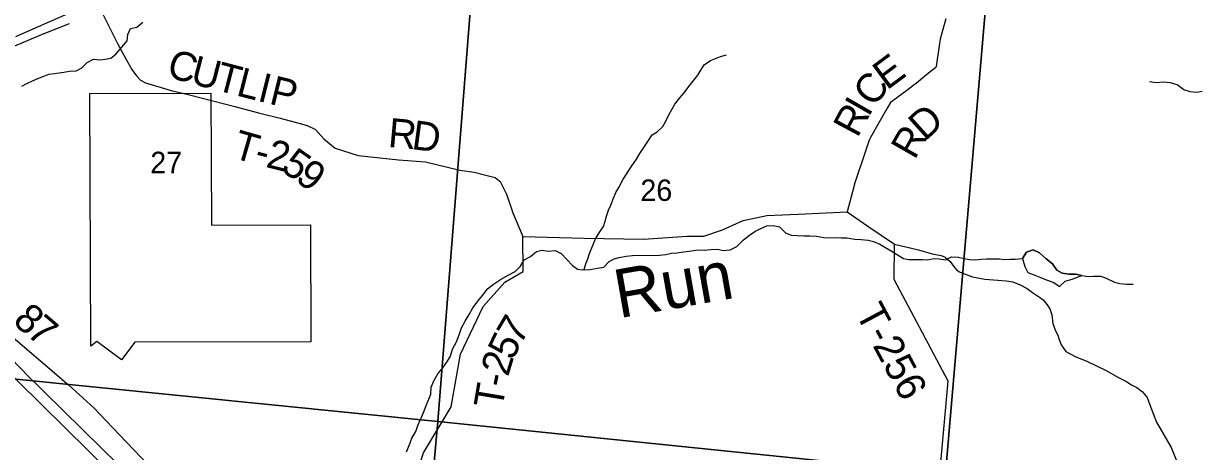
# Model space of a CAD drawing. Extents: x 1715311 to 2083412, y 146837 to 553079.
# Drawn here: x 1938656 to 1950768, y 377700 to 382114 of the extents above; entities that cross this region are included whole.
import ezdxf

# ---------------------------------------------------------------- set-up
doc = ezdxf.new("R2010")
doc.units = 0
for name, color, linetype in [('GM_X_Corporation', 7, 'Continuous'), ('GM_X_County_Road', 7, 'Continuous'), ('GM_X_County_Road_Text', 7, 'Continuous'), ('GM_X_Minor_Lake', 7, 'Continuous'), ('GM_X_Minor_River', 7, 'Continuous'), ('GM_X_Minor_River_Text', 7, 'Continuous'), ('GM_X_Section', 7, 'Continuous'), ('GM_X_Section_Text', 7, 'Continuous'), ('GM_X_State_Route', 7, 'Continuous'), ('GM_X_Township_Road', 7, 'Continuous'), ('GM_X_Township_Road_Text', 7, 'Continuous'), ('GM_X_US_Route', 7, 'Continuous')]:
    doc.layers.add(name, color=color, linetype=linetype)

msp = doc.modelspace()

# ---------------------------------------------------------------- linework, layer by layer
at = {"layer": 'GM_X_Corporation'}
for points in [[(1935964, 384091), (1939343, 384091), (1939343, 382541), (1939109, 382488), (1939109, 382211), (1938925, 382130), (1938574, 381977)], [(1938354, 378661), (1940291, 376757), (1940229, 375727), (1941183, 375655), (1940976, 372849), (1941635, 372784), (1941592, 371783), (1941159, 371803), (1940941, 371815), (1940833, 371825), (1940705, 371852), (1940494, 371906), (1940502, 371989), (1940421, 371991), (1940419, 372028), (1939388, 371842), (1939374, 371610), (1939148, 371535), (1939052, 371511), (1938998, 371513), (1938866, 371530), (1938683, 371557), (1937814, 371705)]]:
    msp.add_lwpolyline(points, dxfattribs=at)
msp.add_lwpolyline([(1939343, 381391), (1940591, 381396), (1940597, 380033), (1941619, 380036), (1941623, 378832), (1939806, 378826), (1939670, 378644), (1939413, 378835), (1939353, 378785)], close=True, dxfattribs=at)
at = {"layer": 'GM_X_County_Road'}
for points in [[(1937091, 380242), (1938037, 379336), (1938429, 378979), (1939123, 378387), (1939387, 378147), (1939576, 377949)], [(1939576, 377949), (1940237, 377255)]]:
    msp.add_lwpolyline(points, dxfattribs=at)
at = {"layer": 'GM_X_Minor_Lake'}
for points in [[(1949583, 379515), (1949517, 379528), (1949451, 379528), (1949379, 379540), (1949327, 379570), (1949280, 379636), (1949214, 379685), (1949148, 379747), (1949082, 379779), (1949014, 379757), (1948970, 379690)], [(1948970, 379690), (1948996, 379609), (1949027, 379547), (1949083, 379525), (1949151, 379497), (1949225, 379466), (1949293, 379444), (1949353, 379400), (1949413, 379456), (1949485, 379476), (1949583, 379515)]]:
    msp.add_lwpolyline(points, dxfattribs=at)
at = {"layer": 'GM_X_Minor_River'}
for points in [[(1938639, 381466), (1938691, 381494), (1938750, 381522), (1938806, 381546), (1938866, 381569), (1938918, 381591), (1938978, 381597), (1939074, 381613), (1939128, 381621), (1939199, 381626), (1939260, 381656), (1939314, 381710), (1939378, 381744), (1939448, 381740), (1939500, 381745), (1939558, 381757), (1939610, 381797), (1939672, 381869), (1939728, 381935), (1939734, 382001), (1939762, 382061), (1939828, 382075), (1939889, 382128)], [(1944444, 379575), (1944462, 379634), (1944482, 379686), (1944502, 379740), (1944531, 379818), (1944563, 379894), (1944607, 379964), (1944645, 380020), (1944663, 380074), (1944677, 380126), (1944698, 380188), (1944720, 380240), (1944742, 380296), (1944774, 380370), (1944802, 380422), (1944847, 380508), (1944881, 380560), (1944931, 380636), (1944987, 380714), (1945019, 380772), (1945070, 380844), (1945102, 380898), (1945148, 380964), (1945200, 380995), (1945256, 381053), (1945288, 381107), (1945314, 381159), (1945351, 381225), (1945381, 381281), (1945433, 381347), (1945477, 381399), (1945527, 381463), (1945569, 381515), (1945620, 381579), (1945650, 381631), (1945686, 381686), (1945750, 381732), (1945802, 381752), (1945852, 381772), (1945916, 381792)], [(1950826, 381411), (1950766, 381401), (1950702, 381410), (1950636, 381428), (1950569, 381482), (1950499, 381500), (1950425, 381509), (1950351, 381503), (1950281, 381513)], [(1942611, 377695), (1942637, 377763), (1942665, 377837), (1942706, 377906), (1942728, 377968), (1942752, 378024), (1942790, 378108), (1942814, 378174), (1942843, 378238), (1942863, 378290), (1942867, 378362), (1942895, 378428), (1942933, 378500), (1942986, 378562), (1943034, 378632), (1943064, 378684), (1943086, 378754), (1943126, 378832), (1943155, 378902), (1943179, 378976), (1943217, 379044), (1943257, 379112), (1943297, 379182), (1943352, 379252), (1943408, 379326), (1943446, 379378), (1943510, 379427), (1943580, 379475), (1943660, 379519), (1943732, 379555), (1943787, 379611), (1943825, 379677), (1943893, 379712), (1943955, 379764), (1944007, 379776), (1944075, 379766), (1944145, 379774), (1944207, 379741), (1944326, 379617), (1944378, 379581), (1944430, 379574), (1944508, 379578), (1944584, 379590), (1944650, 379600), (1944704, 379660), (1944754, 379688), (1944806, 379701), (1944878, 379715), (1944944, 379721), (1945092, 379724), (1945168, 379720), (1945222, 379726), (1945290, 379732), (1945348, 379744), (1945402, 379749), (1945471, 379759), (1945529, 379767), (1945619, 379779), (1945689, 379776), (1945755, 379782), (1945821, 379786), (1945881, 379772), (1945953, 379778), (1946023, 379815), (1946091, 379881), (1946151, 379931), (1946208, 379967), (1946276, 380003), (1946332, 380027), (1946398, 380032), (1946461, 380018), (1946523, 379956), (1946581, 379930), (1946645, 379927), (1946715, 379925), (1946777, 379923), (1946843, 379919), (1946921, 379908), (1946983, 379904), (1947037, 379906), (1947104, 379904), (1947160, 379902), (1947236, 379891), (1947306, 379885), (1947378, 379879), (1947434, 379867), (1947498, 379839), (1947550, 379806), (1947616, 379768), (1947671, 379734), (1947741, 379690), (1947797, 379679), (1947875, 379681), (1947937, 379679), (1947993, 379677)], [(1947993, 379677), (1948057, 379689), (1948111, 379686), (1948177, 379678), (1948239, 379706), (1948309, 379704), (1948369, 379691), (1948424, 379681), (1948490, 379677), (1948546, 379683), (1948598, 379687), (1948732, 379686), (1948786, 379680), (1948840, 379682), (1948896, 379684), (1948970, 379690), (1949014, 379757), (1949082, 379779), (1949148, 379747), (1949214, 379685), (1949280, 379636), (1949327, 379570), (1949379, 379540), (1949451, 379528), (1949517, 379528), (1949583, 379515), (1949651, 379505), (1949705, 379507), (1949779, 379509), (1949834, 379486), (1949922, 379446), (1949976, 379432), (1950046, 379424), (1950114, 379426)]]:
    msp.add_lwpolyline(points, dxfattribs=at)
at = {"layer": 'GM_X_Section'}
for points in [[(1938087, 383865), (1943359, 383370), (1942934, 378008), (1937617, 378541)], [(1943359, 383370), (1948626, 382716), (1948176, 377474), (1942934, 378008)], [(1948626, 382716), (1953956, 382183), (1953734, 379717), (1953472, 376942), (1948176, 377474)], [(1937617, 378541), (1942934, 378008), (1942460, 372757), (1942218, 372775), (1937154, 373249)], [(1942934, 378008), (1948176, 377474), (1947726, 372288), (1942460, 372757)]]:
    msp.add_lwpolyline(points, close=True, dxfattribs=at)
at = {"layer": 'GM_X_State_Route'}
msp.add_lwpolyline([(1938096, 381688), (1938869, 382010), (1939130, 382114)], dxfattribs=at)
at = {"layer": 'GM_X_Township_Road'}
for points in [[(1939422, 382383), (1939459, 382245), (1939624, 381913)], [(1948178, 382160), (1948159, 382091), (1948131, 381988), (1948121, 381951), (1948111, 381883), (1948079, 381670), (1948077, 381660), (1948002, 381600), (1947876, 381499), (1947839, 381470), (1947791, 381434), (1947618, 381307), (1947607, 381299), (1947561, 381217), (1947403, 380937), (1947389, 380912), (1947364, 380837), (1947244, 380482), (1947241, 380471), (1947216, 380378), (1947175, 380223), (1947161, 380170)], [(1939624, 381913), (1939628, 381906), (1939717, 381743), (1939776, 381640), (1939823, 381573), (1939866, 381529), (1939918, 381500), (1940182, 381423), (1940313, 381392)], [(1940313, 381392), (1940372, 381378), (1940611, 381316)], [(1940611, 381316), (1940838, 381258), (1941082, 381191), (1941307, 381138), (1941500, 381084), (1941586, 381062), (1941672, 381020), (1941757, 380923), (1941875, 380827), (1942111, 380752), (1942529, 380709), (1942808, 380687), (1943161, 380602), (1943311, 380580), (1943429, 380548), (1943526, 380527), (1943579, 380484), (1943643, 380355), (1943708, 380162), (1943811, 379916), (1944447, 379900), (1945058, 379889), (1945508, 379921), (1945680, 379921), (1945873, 379985), (1946087, 380082), (1946333, 380135), (1946655, 380146), (1947161, 380170), (1947373, 380023), (1947651, 379838), (1947899, 379780), (1948038, 379739), (1948131, 379722), (1948171, 379704), (1948224, 379658), (1948258, 379612), (1948293, 379571), (1948322, 379554), (1948363, 379536), (1948455, 379502), (1948583, 379478), (1948716, 379467), (1948803, 379461), (1948873, 379449), (1948948, 379420), (1949018, 379380), (1949075, 379339), (1949145, 379293), (1949186, 379264), (1949226, 379212), (1949255, 379171), (1949273, 379108), (1949284, 379021), (1949313, 378945), (1949336, 378899), (1949348, 378864), (1949371, 378800), (1949417, 378731), (1949516, 378679), (1949643, 378627), (1949829, 378540), (1949962, 378464), (1950037, 378424), (1950095, 378389), (1950153, 378360), (1950211, 378314), (1950258, 378256), (1950287, 378180), (1950356, 378001), (1950507, 377740), (1950634, 377427)], [(1942617, 377167), (1942786, 377687), (1943074, 378159), (1943167, 378704), (1943403, 379195), (1943628, 379446), (1943817, 379556), (1943811, 379916)], [(1947938, 375218), (1948057, 376611), (1948358, 376812), (1948320, 377177), (1948115, 377435), (1948202, 378426), (1947646, 379472), (1947651, 379838)]]:
    msp.add_lwpolyline(points, dxfattribs=at)
at = {"layer": 'GM_X_US_Route'}
for points in [[(1936405, 380788), (1936963, 380195), (1937106, 380056), (1937328, 379838), (1938301, 378886), (1938663, 378520)], [(1938663, 378520), (1938668, 378514), (1939466, 377732)], [(1939466, 377732), (1939622, 377580), (1939658, 377545)]]:
    msp.add_lwpolyline(points, dxfattribs=at)

# ---------------------------------------------------------------- texts
at = {"layer": 'GM_X_County_Road_Text'}
for s, rotation, p in [('8', 319.126, (1938535, 379029)), ('7', 319.5366, (1938676, 378907))]:
    msp.add_text(s, height=300, rotation=rotation, dxfattribs=at).set_placement(p)
at = {"layer": 'GM_X_Minor_River_Text'}
msp.add_text('Run', height=500, rotation=10, dxfattribs=at).set_placement((1944804, 379073))
at = {"layer": 'GM_X_Section_Text'}
for s, p in [('27', (1939966, 380570)), ('26', (1945026, 380284))]:
    msp.add_text(s, height=221, rotation=0, dxfattribs=at).set_placement(p)
at = {"layer": 'GM_X_Township_Road_Text'}
for s, rotation, p in [('C', 343.7206, (1940123, 381569)), ('U', 345.4653, (1940369, 381497)), ('E', 36.5476, (1947571, 381420)), ('T', 345.4966, (1940625, 381431)), ('L', 345.6225, (1940843, 381374)), ('I', 345.8976, (1941062, 381318)), ('P', 346.2442, (1941183, 381288)), ('C', 52.7983, (1947438, 381240)), ('I', 60.1515, (1947382, 381141)), ('R', 61.7783, (1947267, 380926)), ('D', 42.0132, (1947964, 380894)), ('R', 354.9353, (1942414, 380841)), ('D', 352.3418, (1942656, 380820)), ('R', 60.2391, (1947858, 380699)), ('T', 343.9157, (1940803, 380732)), ('2', 345.8332, (1941149, 380636)), ('5', 325.1725, (1941302, 380603)), ('-', 345.6597, (1941029, 380667)), ('9', 322.948, (1941451, 380499)), ('T-256', 298.0717, (1947242, 379128)), ('7', 59.0648, (1943784, 378790)), ('5', 64.6219, (1943709, 378630)), ('2', 72.9673, (1943659, 378464)), ('T', 80.5461, (1943600, 378132)), ('-', 78.4941, (1943636, 378350))]:
    msp.add_text(s, height=300, rotation=rotation, dxfattribs=at).set_placement(p)

doc.saveas('drawing.dxf')
